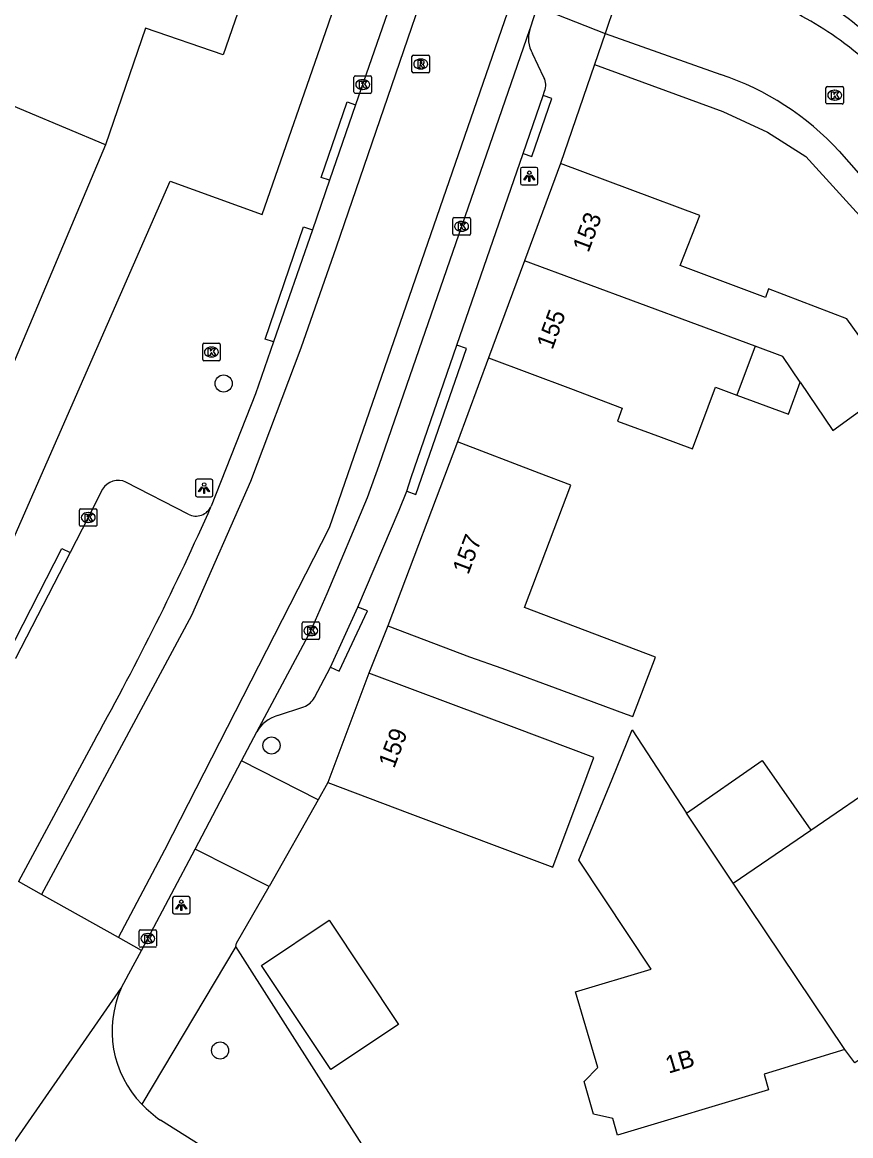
# Model space of a CAD drawing. Extents: x 162880 to 165536, y 384011 to 385179.
# Drawn here: x 164340.3 to 164387.6, y 384566.2 to 384629.8 of the extents above; entities that cross this region are included whole.
import ezdxf

# ---------------------------------------------------------------- set-up
doc = ezdxf.new("R2010")
doc.units = 0
for name, color, linetype in [('IMGEO_Boom', 7, 'Continuous'), ('IMGEO_Groenvoorziening', 7, 'Continuous'), ('IMGEO_Kolk', 7, 'Continuous'), ('IMGEO_Lichtpunt', 7, 'Continuous'), ('IMGEO_Pand', 7, 'Continuous'), ('IMGEO_Pand_nummerreeks', 7, 'Continuous'), ('IMGEO_Rijbaan_lokaal_gesloten', 7, 'Continuous'), ('IMGEO_Rijbaan_lokaal_open', 7, 'Continuous'), ('IMGEO_Rioolput', 7, 'Continuous'), ('IMGEO_Voetpad_open', 7, 'Continuous')]:
    doc.layers.add(name, color=color, linetype=linetype)

msp = doc.modelspace()

# ---------------------------------------------------------------- linework, layer by layer
at = {"layer": 'IMGEO_Boom'}
for centre in [(164351.812, 384609.152), (164354.546, 384588.497), (164351.608, 384571.094)]:
    msp.add_circle(centre, 0.489, dxfattribs=at)
at = {"layer": 'IMGEO_Groenvoorziening'}
for points in [[(164372.988, 384627.356), (164380.322, 384624.675), (164382.861, 384623.493), (164385.057, 384622.108), (164396.389, 384609.653)], [(164372.278, 384559.404), (164368.284, 384559.261), (164362.971, 384560.638), (164357.517, 384569.174), (164352.5, 384577.028)]]:
    msp.add_lwpolyline(points, dxfattribs=at)
msp.add_arc((164368.28, 384604.499), 31.895, 42.64399, 61.10007, dxfattribs=at)
at = {"layer": 'IMGEO_Kolk'}
for p, q in [((164359.254, 384625.784), (164359.254, 384626.636)), ((164359.329, 384626.71), (164360.181, 384626.71)), ((164359.742, 384626.49), (164359.767, 384626.49)), ((164360.255, 384626.636), (164360.255, 384625.784)), ((164360.181, 384625.71), (164359.329, 384625.71)), ((164359.765, 384625.93), (164359.74, 384625.93)), ((164386.201, 384625.176), (164386.201, 384626.028)), ((164386.276, 384626.102), (164387.128, 384626.102)), ((164386.689, 384625.882), (164386.714, 384625.882)), ((164387.202, 384626.028), (164387.202, 384625.176)), ((164387.128, 384625.102), (164386.276, 384625.102)), ((164386.712, 384625.322), (164386.687, 384625.322)), ((164364.899, 384617.691), (164364.899, 384618.543)), ((164364.974, 384618.617), (164365.826, 384618.617)), ((164365.387, 384618.397), (164365.412, 384618.397)), ((164365.9, 384618.543), (164365.9, 384617.691)), ((164365.826, 384617.617), (164364.974, 384617.617)), ((164365.41, 384617.837), (164365.385, 384617.837)), ((164350.615, 384610.522), (164350.615, 384611.374)), ((164350.69, 384611.448), (164351.542, 384611.448)), ((164351.103, 384611.228), (164351.128, 384611.228)), ((164351.616, 384611.374), (164351.616, 384610.522)), ((164351.542, 384610.448), (164350.69, 384610.448)), ((164351.126, 384610.668), (164351.101, 384610.668)), ((164343.58, 384601.077), (164343.58, 384601.929)), ((164343.655, 384602.003), (164344.507, 384602.003)), ((164344.068, 384601.783), (164344.093, 384601.783)), ((164344.581, 384601.929), (164344.581, 384601.077)), ((164344.507, 384601.003), (164343.655, 384601.003)), ((164344.091, 384601.223), (164344.066, 384601.223)), ((164356.289, 384594.617), (164356.289, 384595.469)), ((164356.364, 384595.543), (164357.216, 384595.543)), ((164356.777, 384595.323), (164356.802, 384595.323)), ((164357.29, 384595.469), (164357.29, 384594.617)), ((164357.216, 384594.543), (164356.364, 384594.543)), ((164356.8, 384594.763), (164356.775, 384594.763)), ((164346.982, 384577.054), (164346.982, 384577.906)), ((164347.057, 384577.98), (164347.909, 384577.98)), ((164347.47, 384577.76), (164347.495, 384577.76)), ((164347.983, 384577.906), (164347.983, 384577.054)), ((164347.909, 384576.98), (164347.057, 384576.98)), ((164347.493, 384577.2), (164347.468, 384577.2))]:
    msp.add_line(p, q, dxfattribs=at)
for points in [[(164359.254, 384625.784), (164359.254, 384626.636)], [(164359.329, 384626.71), (164360.181, 384626.71)], [(164359.575, 384626.41), (164359.698, 384626.41), (164359.698, 384626.259), (164359.828, 384626.41), (164359.992, 384626.41), (164359.846, 384626.259), (164359.999, 384626.01), (164359.847, 384626.01), (164359.762, 384626.174), (164359.698, 384626.107), (164359.698, 384626.01), (164359.575, 384626.01), (164359.575, 384626.41)], [(164360.255, 384626.636), (164360.255, 384625.784)], [(164360.181, 384625.71), (164359.329, 384625.71)], [(164386.201, 384625.176), (164386.201, 384626.028)], [(164386.276, 384626.102), (164387.128, 384626.102)], [(164386.522, 384625.802), (164386.645, 384625.802), (164386.645, 384625.651), (164386.775, 384625.802), (164386.939, 384625.802), (164386.793, 384625.651), (164386.946, 384625.402), (164386.794, 384625.402), (164386.709, 384625.566), (164386.645, 384625.499), (164386.645, 384625.402), (164386.522, 384625.402), (164386.522, 384625.802)], [(164387.202, 384626.028), (164387.202, 384625.176)], [(164387.128, 384625.102), (164386.276, 384625.102)], [(164364.899, 384617.691), (164364.899, 384618.543)], [(164364.974, 384618.617), (164365.826, 384618.617)], [(164365.22, 384618.317), (164365.343, 384618.317), (164365.343, 384618.166), (164365.473, 384618.317), (164365.637, 384618.317), (164365.491, 384618.166), (164365.644, 384617.917), (164365.492, 384617.917), (164365.407, 384618.081), (164365.343, 384618.014), (164365.343, 384617.917), (164365.22, 384617.917), (164365.22, 384618.317)], [(164365.9, 384618.543), (164365.9, 384617.691)], [(164365.826, 384617.617), (164364.974, 384617.617)], [(164350.615, 384610.522), (164350.615, 384611.374)], [(164350.69, 384611.448), (164351.542, 384611.448)], [(164350.936, 384611.148), (164351.059, 384611.148), (164351.059, 384610.997), (164351.189, 384611.148), (164351.353, 384611.148), (164351.207, 384610.997), (164351.36, 384610.748), (164351.208, 384610.748), (164351.123, 384610.912), (164351.059, 384610.845), (164351.059, 384610.748), (164350.936, 384610.748), (164350.936, 384611.148)], [(164351.616, 384611.374), (164351.616, 384610.522)], [(164351.542, 384610.448), (164350.69, 384610.448)], [(164343.58, 384601.077), (164343.58, 384601.929)], [(164343.655, 384602.003), (164344.507, 384602.003)], [(164343.901, 384601.703), (164344.024, 384601.703), (164344.024, 384601.552), (164344.154, 384601.703), (164344.318, 384601.703), (164344.172, 384601.552), (164344.325, 384601.303), (164344.173, 384601.303), (164344.088, 384601.467), (164344.024, 384601.4), (164344.024, 384601.303), (164343.901, 384601.303), (164343.901, 384601.703)], [(164344.581, 384601.929), (164344.581, 384601.077)], [(164344.507, 384601.003), (164343.655, 384601.003)], [(164356.289, 384594.617), (164356.289, 384595.469)], [(164356.364, 384595.543), (164357.216, 384595.543)], [(164356.61, 384595.243), (164356.733, 384595.243), (164356.733, 384595.092), (164356.863, 384595.243), (164357.027, 384595.243), (164356.881, 384595.092), (164357.034, 384594.843), (164356.882, 384594.843), (164356.797, 384595.007), (164356.733, 384594.94), (164356.733, 384594.843), (164356.61, 384594.843), (164356.61, 384595.243)], [(164357.29, 384595.469), (164357.29, 384594.617)], [(164357.216, 384594.543), (164356.364, 384594.543)], [(164346.982, 384577.054), (164346.982, 384577.906)], [(164347.057, 384577.98), (164347.909, 384577.98)], [(164347.303, 384577.68), (164347.426, 384577.68), (164347.426, 384577.529), (164347.556, 384577.68), (164347.72, 384577.68), (164347.574, 384577.529), (164347.727, 384577.28), (164347.575, 384577.28), (164347.49, 384577.444), (164347.426, 384577.377), (164347.426, 384577.28), (164347.303, 384577.28), (164347.303, 384577.68)], [(164347.983, 384577.906), (164347.983, 384577.054)], [(164347.909, 384576.98), (164347.057, 384576.98)]]:
    msp.add_lwpolyline(points, dxfattribs=at)
for centre, start, end in [((164359.331, 384626.634), 91.55205, 178.44795), ((164359.331, 384626.634), 91.55205, 178.44795), ((164360.179, 384626.634), 1.55205, 88.44795), ((164360.179, 384626.634), 1.55205, 88.44795), ((164359.331, 384625.786), 181.55205, 268.44795), ((164359.331, 384625.786), 181.55205, 268.44795), ((164360.179, 384625.786), 271.55205, 358.44795), ((164360.179, 384625.786), 271.55205, 358.44795), ((164386.278, 384626.026), 91.55205, 178.44795), ((164386.278, 384626.026), 91.55205, 178.44795), ((164387.126, 384626.026), 1.55205, 88.44795), ((164387.126, 384626.026), 1.55205, 88.44795), ((164386.278, 384625.178), 181.55205, 268.44795), ((164386.278, 384625.178), 181.55205, 268.44795), ((164387.126, 384625.178), 271.55205, 358.44795), ((164387.126, 384625.178), 271.55205, 358.44795), ((164364.976, 384618.541), 91.55205, 178.44795), ((164364.976, 384618.541), 91.55205, 178.44795), ((164365.824, 384618.541), 1.55205, 88.44795), ((164365.824, 384618.541), 1.55205, 88.44795), ((164364.976, 384617.693), 181.55205, 268.44795), ((164364.976, 384617.693), 181.55205, 268.44795), ((164365.824, 384617.693), 271.55205, 358.44795), ((164365.824, 384617.693), 271.55205, 358.44795), ((164350.692, 384611.372), 91.55205, 178.44795), ((164350.692, 384611.372), 91.55205, 178.44795), ((164351.54, 384611.372), 1.55205, 88.44795), ((164351.54, 384611.372), 1.55205, 88.44795), ((164350.692, 384610.524), 181.55205, 268.44795), ((164350.692, 384610.524), 181.55205, 268.44795), ((164351.54, 384610.524), 271.55205, 358.44795), ((164351.54, 384610.524), 271.55205, 358.44795), ((164343.657, 384601.927), 91.55205, 178.44795), ((164343.657, 384601.927), 91.55205, 178.44795), ((164344.505, 384601.927), 1.55205, 88.44795), ((164344.505, 384601.927), 1.55205, 88.44795), ((164343.657, 384601.079), 181.55205, 268.44795), ((164343.657, 384601.079), 181.55205, 268.44795), ((164344.505, 384601.079), 271.55205, 358.44795), ((164344.505, 384601.079), 271.55205, 358.44795), ((164356.366, 384595.467), 91.55205, 178.44795), ((164356.366, 384595.467), 91.55205, 178.44795), ((164357.214, 384595.467), 1.55205, 88.44795), ((164357.214, 384595.467), 1.55205, 88.44795), ((164356.366, 384594.619), 181.55205, 268.44795), ((164356.366, 384594.619), 181.55205, 268.44795), ((164357.214, 384594.619), 271.55205, 358.44795), ((164357.214, 384594.619), 271.55205, 358.44795), ((164347.059, 384577.904), 91.55205, 178.44795), ((164347.059, 384577.904), 91.55205, 178.44795), ((164347.907, 384577.904), 1.55205, 88.44795), ((164347.907, 384577.904), 1.55205, 88.44795), ((164347.059, 384577.056), 181.55205, 268.44795), ((164347.059, 384577.056), 181.55205, 268.44795), ((164347.907, 384577.056), 271.55205, 358.44795), ((164347.907, 384577.056), 271.55205, 358.44795)]:
    msp.add_arc(centre, 0.0765, start, end, dxfattribs=at)
for centre, major_axis, ratio, start_param, end_param in [((164359.741, 384626.21), (-0.387, 0.002), 0.722429, 4.712389, 7.853982), ((164359.766, 384626.21), (-0.39, 0.002), 0.717154, 1.570796, 4.712389), ((164386.688, 384625.602), (-0.387, 0.002), 0.722429, 4.712389, 7.853982), ((164386.713, 384625.602), (-0.39, 0.002), 0.717154, 1.570796, 4.712389), ((164365.386, 384618.117), (-0.387, 0.002), 0.722429, 4.712389, 7.853982), ((164365.411, 384618.117), (-0.39, 0.002), 0.717154, 1.570796, 4.712389), ((164351.102, 384610.948), (-0.387, 0.002), 0.722429, 4.712389, 7.853982), ((164351.127, 384610.948), (-0.39, 0.002), 0.717154, 1.570796, 4.712389), ((164344.067, 384601.503), (-0.387, 0.002), 0.722429, 4.712389, 7.853982), ((164344.092, 384601.503), (-0.39, 0.002), 0.717154, 1.570796, 4.712389), ((164356.776, 384595.043), (-0.387, 0.002), 0.722429, 4.712389, 7.853982), ((164356.801, 384595.043), (-0.39, 0.002), 0.717154, 1.570796, 4.712389), ((164347.469, 384577.48), (-0.387, 0.002), 0.722429, 4.712389, 7.853982), ((164347.494, 384577.48), (-0.39, 0.002), 0.717154, 1.570796, 4.712389)]:
    msp.add_ellipse(centre, major_axis=major_axis, ratio=ratio, start_param=start_param, end_param=end_param, dxfattribs=at)
at = {"layer": 'IMGEO_Lichtpunt'}
for p, q in [((164368.762, 384621.384), (164368.762, 384620.577)), ((164368.762, 384621.384), (164368.762, 384620.577)), ((164369.664, 384621.479), (164368.856, 384621.479)), ((164369.664, 384621.479), (164368.856, 384621.479)), ((164369.758, 384620.577), (164369.758, 384621.384)), ((164369.758, 384620.577), (164369.758, 384621.384)), ((164368.856, 384620.483), (164369.664, 384620.483)), ((164368.856, 384620.483), (164369.664, 384620.483)), ((164350.198, 384603.59), (164350.198, 384602.783)), ((164350.198, 384603.59), (164350.198, 384602.783)), ((164351.1, 384603.685), (164350.292, 384603.685)), ((164351.1, 384603.685), (164350.292, 384603.685)), ((164351.194, 384602.783), (164351.194, 384603.59)), ((164351.194, 384602.783), (164351.194, 384603.59)), ((164350.292, 384602.689), (164351.1, 384602.689)), ((164350.292, 384602.689), (164351.1, 384602.689)), ((164348.901, 384579.782), (164348.901, 384578.975)), ((164348.901, 384579.782), (164348.901, 384578.975)), ((164349.803, 384579.877), (164348.995, 384579.877)), ((164349.803, 384579.877), (164348.995, 384579.877)), ((164349.897, 384578.975), (164349.897, 384579.782)), ((164349.897, 384578.975), (164349.897, 384579.782)), ((164348.995, 384578.881), (164349.803, 384578.881)), ((164348.995, 384578.881), (164349.803, 384578.881))]:
    msp.add_line(p, q, dxfattribs=at)
for points in [[(164369.136, 384621.048), (164369.175, 384621.02), (164368.987, 384620.758), (164368.949, 384620.785), (164369.136, 384621.048)], [(164369.238, 384621), (164369.285, 384621), (164369.285, 384620.678), (164369.238, 384620.678), (164369.238, 384621)], [(164369.348, 384621.02), (164369.386, 384621.047), (164369.573, 384620.785), (164369.534, 384620.757), (164369.348, 384621.02)], [(164350.572, 384603.254), (164350.611, 384603.226), (164350.423, 384602.964), (164350.385, 384602.991), (164350.572, 384603.254)], [(164350.674, 384603.206), (164350.721, 384603.206), (164350.721, 384602.884), (164350.674, 384602.884), (164350.674, 384603.206)], [(164350.784, 384603.226), (164350.822, 384603.253), (164351.009, 384602.991), (164350.97, 384602.963), (164350.784, 384603.226)], [(164349.275, 384579.446), (164349.314, 384579.418), (164349.126, 384579.156), (164349.088, 384579.183), (164349.275, 384579.446)], [(164349.377, 384579.398), (164349.424, 384579.398), (164349.424, 384579.076), (164349.377, 384579.076), (164349.377, 384579.398)], [(164349.487, 384579.418), (164349.525, 384579.445), (164349.712, 384579.183), (164349.673, 384579.155), (164349.487, 384579.418)]]:
    msp.add_lwpolyline(points, dxfattribs=at)
for centre in [(164369.261, 384621.182), (164350.697, 384603.388), (164349.4, 384579.58)]:
    msp.add_circle(centre, 0.0994, dxfattribs=at)
for centre, start, end in [((164368.856, 384621.384), 90, 180), ((164368.856, 384621.384), 90, 180), ((164369.664, 384621.384), 0, 90), ((164369.664, 384621.384), 0, 90), ((164368.856, 384620.577), 180, 270), ((164368.856, 384620.577), 180, 270), ((164369.664, 384620.577), 270, 0), ((164369.664, 384620.577), 270, 360), ((164350.292, 384603.59), 90, 180), ((164350.292, 384603.59), 90, 180), ((164351.1, 384603.59), 0, 90), ((164351.1, 384603.59), 0, 90), ((164350.292, 384602.783), 180, 270), ((164350.292, 384602.783), 180, 270), ((164351.1, 384602.783), 270, 0), ((164351.1, 384602.783), 270, 360), ((164348.995, 384579.782), 90, 180), ((164348.995, 384579.782), 90, 180), ((164349.803, 384579.782), 0, 90), ((164349.803, 384579.782), 0, 90), ((164348.995, 384578.975), 180, 270), ((164348.995, 384578.975), 180, 270), ((164349.803, 384578.975), 270, 0), ((164349.803, 384578.975), 270, 360)]:
    msp.add_arc(centre, 0.0946, start, end, dxfattribs=at)
at = {"layer": 'IMGEO_Pand'}
for points in [[(164353.776, 384633.69), (164351.792, 384627.904), (164347.359, 384629.424), (164345.076, 384622.769)], [(164345.076, 384622.769), (164340.539, 384624.671), (164335.782, 384626.675)], [(164345.076, 384622.769), (164339.242, 384608.961)], [(164371.041, 384621.703), (164368.984, 384616.158)], [(164384.731, 384609.222), (164386.588, 384606.479), (164390.137, 384609.044), (164387.396, 384612.833), (164382.926, 384614.545), (164382.74, 384614.06), (164377.879, 384615.881), (164379.007, 384618.748), (164371.041, 384621.703)], [(164368.984, 384616.158), (164366.926, 384610.612)], [(164382.15, 384611.275), (164368.984, 384616.158)], [(164382.15, 384611.275), (164381.114, 384608.484)], [(164384.731, 384609.222), (164383.739, 384610.687), (164382.15, 384611.275)], [(164366.926, 384610.612), (164371.614, 384608.873), (164374.569, 384607.754), (164374.294, 384607.012), (164376.788, 384606.086), (164378.59, 384605.417), (164379.896, 384608.936), (164381.114, 384608.484)], [(164381.114, 384608.484), (164384.053, 384607.394), (164384.731, 384609.222)], [(164361.177, 384595.323), (164365.852, 384593.549), (164367.701, 384592.909), (164371.098, 384591.652), (164374.792, 384590.285), (164375.175, 384590.143), (164376.463, 384593.544), (164368.992, 384596.378), (164371.64, 384603.358), (164369.833, 384604.044), (164365.158, 384605.817)], [(164365.158, 384605.817), (164361.177, 384595.323)], [(164360.102, 384592.629), (164357.755, 384586.38)], [(164357.755, 384586.38), (164362.436, 384584.622), (164370.607, 384581.554), (164372.574, 384586.792), (164372.953, 384587.803), (164368.395, 384589.515), (164364.783, 384590.871), (164360.102, 384592.629)], [(164387.287, 384571.149), (164382.677, 384569.735), (164382.927, 384568.841), (164374.307, 384566.268), (164374.035, 384567.211), (164372.932, 384567.459), (164372.398, 384569.321), (164373.175, 384570.123), (164371.905, 384574.431), (164376.223, 384575.739), (164373.518, 384579.807), (164372.087, 384581.958), (164373.989, 384586.583), (164375.144, 384589.391), (164378.237, 384584.631)], [(164378.237, 384584.631), (164382.554, 384587.647), (164385.331, 384583.671)], [(164385.331, 384583.671), (164389.618, 384586.601), (164389.861, 384586.767)], [(164380.91, 384580.649), (164378.237, 384584.631)], [(164392.012, 384583.939), (164392.22, 384583.666), (164395.457, 384579.696), (164395.721, 384579.372), (164400.01, 384580.831), (164400.42, 384579.623), (164402.088, 384574.602), (164395.658, 384572.551), (164394.153, 384574.743), (164391.672, 384572.928), (164387.855, 384570.38), (164387.287, 384571.149)], [(164380.91, 384580.649), (164385.331, 384583.671)], [(164387.287, 384571.149), (164380.91, 384580.649)], [(164357.924, 384570.006), (164353.969, 384575.945), (164357.84, 384578.52), (164361.795, 384572.581), (164357.924, 384570.006)]]:
    msp.add_lwpolyline(points, dxfattribs=at)
at = {"layer": 'IMGEO_Rijbaan_lokaal_gesloten'}
for points in [[(164345.808, 384577.539), (164348.451, 384582.542), (164357.854, 384600.926), (164371.904, 384641.543), (164385.333, 384680.686), (164387.739, 384687.753), (164389.076, 384692.416), (164392.862, 384705.616), (164396.898, 384720.839), (164402.862, 384748.351)], [(164380.274, 384680.965), (164367.051, 384642.631), (164358.24, 384616.924), (164356.222, 384611.177), (164353.35, 384603.566), (164349.973, 384595.917), (164344.878, 384586.425), (164341.421, 384579.992)], [(164363.274, 384636.394), (164359.345, 384625.054)], [(164369.289, 384629.355), (164369.323, 384629.453), (164369.716, 384630.619)], [(164353.704, 384589.272), (164356.79, 384595.043), (164357.713, 384597.167), (164360.017, 384602.646), (164360.693, 384604.483), (164369.289, 384629.355)], [(164359.345, 384625.054), (164357.858, 384620.761)], [(164357.858, 384620.761), (164356.876, 384617.926)], [(164356.876, 384617.926), (164354.657, 384611.521)], [(164354.657, 384611.521), (164353.63, 384608.558), (164351.107, 384602.157)], [(164344.513, 384588.929), (164340.104, 384580.734)], [(164352.833, 384587.618), (164353.704, 384589.272)], [(164350.181, 384582.586), (164352.833, 384587.618)], [(164347.121, 384576.805), (164347.483, 384577.48), (164350.181, 384582.586)], [(164341.421, 384579.992), (164340.104, 384580.734)], [(164345.808, 384577.539), (164341.421, 384579.992)], [(164347.121, 384576.805), (164345.808, 384577.539)], [(164345.968, 384574.645), (164346.406, 384575.471), (164347.121, 384576.805)], [(164337.174, 384561.99), (164345.968, 384574.645)], [(164351.545, 384565.039), (164350.477, 384565.686), (164348.201, 384567.111)]]:
    msp.add_lwpolyline(points, dxfattribs=at)
for centre, radius, start, end in [((164200.981, 384668.735), 164.227, 330.92511, 336.08347), ((164351.386, 384572.193), 5.947, 155.65101, 224.34318), ((164353.05, 384573.789), 8.253, 224.19347, 234.01454)]:
    msp.add_arc(centre, radius, start, end, dxfattribs=at)
at = {"layer": 'IMGEO_Rijbaan_lokaal_open'}
for points in [[(164375.254, 384634.053), (164373.598, 384629.128)], [(164373.598, 384629.128), (164380.189, 384626.782)], [(164386.964, 384622.407), (164396.9, 384611.092)]]:
    msp.add_lwpolyline(points, dxfattribs=at)
for centre, radius, start, end in [((164373.698, 384609.932), 23.046, 54.68495, 66.05258), ((164366.146, 384600.996), 34.719, 44.40653, 53.04012), ((164375.128, 384611.511), 16.087, 42.63108, 71.6637)]:
    msp.add_arc(centre, radius, start, end, dxfattribs=at)
at = {"layer": 'IMGEO_Rioolput'}
for p, q in [((164362.563, 384626.958), (164362.563, 384627.81)), ((164362.638, 384627.884), (164363.49, 384627.884)), ((164363.051, 384627.664), (164363.076, 384627.664)), ((164363.564, 384627.81), (164363.564, 384626.958)), ((164363.074, 384627.104), (164363.049, 384627.104)), ((164363.49, 384626.884), (164362.638, 384626.884))]:
    msp.add_line(p, q, dxfattribs=at)
for points in [[(164362.563, 384626.958), (164362.563, 384627.81)], [(164362.638, 384627.884), (164363.49, 384627.884)], [(164363.152, 384627.582), (164362.9, 384627.584), (164362.9, 384627.184)], [(164363.564, 384627.81), (164363.564, 384626.958)], [(164362.9, 384627.184), (164363.024, 384627.184), (164363.024, 384627.346), (164363.035, 384627.346)], [(164363.078, 384627.503), (164363.024, 384627.503), (164363.024, 384627.422)], [(164363.024, 384627.422), (164363.076, 384627.422)], [(164363.082, 384627.317), (164363.153, 384627.184), (164363.293, 384627.184), (164363.228, 384627.31)], [(164363.49, 384626.884), (164362.638, 384626.884)]]:
    msp.add_lwpolyline(points, dxfattribs=at)
for centre, radius, start, end in [((164362.64, 384627.808), 0.0765, 91.55205, 178.44795), ((164362.64, 384627.808), 0.0765, 91.55205, 178.44795), ((164363.151, 384627.472), 0.109, 350.36119, 89.41601), ((164363.488, 384627.808), 0.0765, 1.55205, 88.44795), ((164363.488, 384627.808), 0.0765, 1.55205, 88.44795), ((164362.64, 384626.96), 0.0765, 181.55205, 268.44795), ((164362.64, 384626.96), 0.0765, 181.55205, 268.44795), ((164363.034, 384627.293), 0.0533, 26.02933, 88.69889), ((164363.06, 384627.611), 0.19, 274.7715, 282.96867), ((164363.084, 384627.407), 0.0964, 77.00612, 93.18647), ((164363.098, 384627.464), 0.0378, 276.66336, 79.67722), ((164363.149, 384627.472), 0.112, 277.58423, 350.98172), ((164363.133, 384627.257), 0.108, 29.51342, 73.79051), ((164363.488, 384626.96), 0.0765, 271.55205, 358.44795), ((164363.488, 384626.96), 0.0765, 271.55205, 358.44795)]:
    msp.add_arc(centre, radius, start, end, dxfattribs=at)
for centre, major_axis, ratio, start_param, end_param in [((164363.05, 384627.384), (-0.387, 0.002), 0.722429, 4.712389, 7.853982), ((164363.075, 384627.384), (-0.39, 0.002), 0.717154, 1.570796, 4.712389)]:
    msp.add_ellipse(centre, major_axis=major_axis, ratio=ratio, start_param=start_param, end_param=end_param, dxfattribs=at)
at = {"layer": 'IMGEO_Voetpad_open'}
for points in [[(164289.768, 384534.7), (164291.477, 384535.954), (164309.602, 384548.644), (164322.198, 384559.899), (164322.408, 384560.17), (164322.494, 384560.391), (164335.312, 384590.058), (164348.766, 384620.706), (164354.011, 384618.805), (164357.798, 384629.685), (164376.258, 384683.505)], [(164370.211, 384630.447), (164373.598, 384629.128)], [(164373.598, 384629.128), (164372.988, 384627.356)], [(164370.101, 384626.611), (164369.44, 384627.981)], [(164372.988, 384627.356), (164371.041, 384621.703)], [(164370.051, 384625.59), (164370.137, 384625.838)], [(164357.858, 384620.761), (164357.383, 384620.916), (164358.869, 384625.217), (164359.345, 384625.054)], [(164368.906, 384622.276), (164369.411, 384622.104), (164370.542, 384625.422), (164370.051, 384625.59)], [(164368.906, 384622.276), (164370.051, 384625.59)], [(164365.125, 384611.334), (164368.906, 384622.276)], [(164354.657, 384611.521), (164354.185, 384611.682), (164356.377, 384618.101), (164356.876, 384617.926)], [(164362.264, 384603.007), (164362.787, 384602.826), (164365.679, 384611.142), (164365.125, 384611.334)], [(164362.264, 384603.007), (164362.516, 384603.784), (164365.125, 384611.334)], [(164366.926, 384610.612), (164365.158, 384605.817)], [(164349.788, 384601.688), (164346.235, 384603.523)], [(164344.893, 384603.12), (164344.082, 384601.503), (164343.051, 384599.515)], [(164359.464, 384596.391), (164361.824, 384601.916), (164362.264, 384603.007)], [(164339.934, 384593.469), (164339.492, 384593.706), (164342.582, 384599.742), (164343.051, 384599.515)], [(164343.051, 384599.515), (164339.934, 384593.469)], [(164357.913, 384592.964), (164358.412, 384592.74), (164360.022, 384596.185), (164359.464, 384596.391)], [(164357.913, 384592.964), (164359.464, 384596.391)], [(164361.177, 384595.323), (164360.102, 384592.629)], [(164357, 384591.23), (164357.913, 384592.964)], [(164354.879, 384590.199), (164356.394, 384590.701)], [(164357.2, 384585.398), (164352.833, 384587.618)], [(164357.755, 384586.38), (164357.2, 384585.398)], [(164357.2, 384585.398), (164354.403, 384580.448)], [(164354.403, 384580.448), (164350.181, 384582.586)], [(164352.5, 384577.028), (164352.553, 384577.219), (164354.403, 384580.448)], [(164352.5, 384577.028), (164347.133, 384568.036)]]:
    msp.add_lwpolyline(points, dxfattribs=at)
for centre, radius, start, end in [((164371.012, 384628.849), 1.796, 163.63756, 208.9055), ((164369.237, 384626.183), 0.964, 338.99732, 26.33556), ((164345.792, 384602.564), 1.057, 65.19048, 148.23934), ((164350.221, 384602.561), 0.974, 243.63348, 335.51448), ((164355.966, 384591.803), 1.182, 291.21974, 331.0181), ((164355.405, 384588.324), 1.947, 105.66956, 150.87281)]:
    msp.add_arc(centre, radius, start, end, dxfattribs=at)

# ---------------------------------------------------------------- texts
at = {"layer": 'IMGEO_Pand_nummerreeks'}
for s, rotation, p in [('153', 69.64302, (164372.64, 384616.582)), ('155', 69.64302, (164370.583, 384611.037)), ('157', 69.22476, (164365.778, 384598.203)), ('159', 69.41482, (164361.546, 384587.146)), ('1B', 16.61994, (164377.213, 384569.765))]:
    msp.add_text(s, height=1, rotation=rotation, dxfattribs=at).set_placement(p)

doc.saveas('drawing.dxf')
